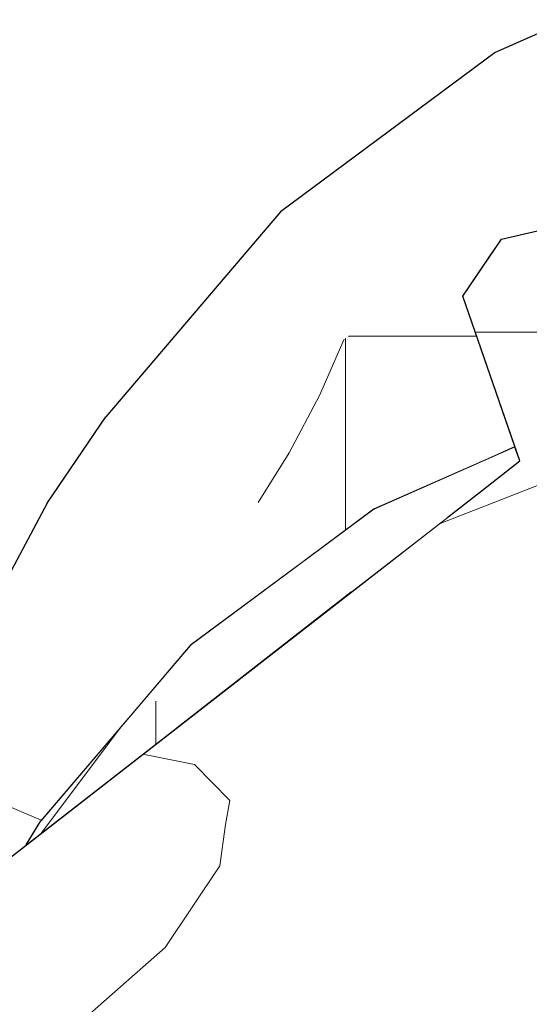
# Model space of a CAD drawing. Header units: millimetres. Extents: x -36478 to 31050, y -14815 to 11827.
# Tile 264 of 656: x -15174 to -15138, y 10335 to 10404. Entities that reach past the tile are written whole.
import ezdxf

# ---------------------------------------------------------------- set-up
doc = ezdxf.new("R2010")
doc.units = ezdxf.units.MM
doc.header["$MEASUREMENT"] = 0
doc.linetypes.add('Wipeout_Contour', pattern=[1000, 0, -1000])
doc.layers.add('Nové_Konstrukce - krov', color=7, linetype='Continuous')
doc.layers.add('Nové_Výplně - Povrchové', color=7, linetype='Continuous')

# ---------------------------------------------------------------- blocks, each defined once
blk = doc.blocks.new('*X795')
at = {"layer": 'Nové_Výplně - Povrchové', "color": 21, "linetype": 'Continuous', "lineweight": 20, "true_color": 0xffaaaa}
blk.add_line((-15172.625, 10347.712), (-15177.773, 10349.891), dxfattribs=at)
blk = doc.blocks.new('výplň_397_1', base_point=(0, 0))
at = {"color": 254, "linetype": 'Wipeout_Contour', "lineweight": 0, "ltscale": 110203.304325}
blk.add_wipeout([(-15171.525, 10361.631), (-15180.048, 10345.616), (-15177.53, 10342.987), (-15173.68, 10345.982), (-15172.664, 10347.667), (-15166.576, 10354.803)], dxfattribs=at).dxf.layer = 'Nové_Výplně - Povrchové'
at = {"layer": 'Nové_Výplně - Povrchové', "color": 21, "linetype": 'Continuous', "lineweight": 20, "true_color": 0xffaaaa}
blk.add_blockref('*X795', (0, 0), dxfattribs=at)
blk = doc.blocks.new('*X797')
at = {"layer": 'Nové_Výplně - Povrchové', "color": 21, "linetype": 'Continuous', "lineweight": 20, "true_color": 0xffaaaa}
for p, q in [((-15177.926, 10350.178), (-15179.296, 10356.743)), ((-15177.773, 10349.891), (-15177.926, 10350.178))]:
    blk.add_line(p, q, dxfattribs=at)
blk = doc.blocks.new('výplň_398_1', base_point=(0, 0))
at = {"color": 254, "linetype": 'Wipeout_Contour', "lineweight": 0, "ltscale": 73495.455843}
blk.add_wipeout([(-15181.219, 10353.128), (-15180.048, 10345.616), (-15171.525, 10361.631), (-15172.22, 10370.038)], dxfattribs=at).dxf.layer = 'Nové_Výplně - Povrchové'
at = {"layer": 'Nové_Výplně - Povrchové', "color": 21, "linetype": 'Continuous', "lineweight": 20, "true_color": 0xffaaaa}
blk.add_blockref('*X797', (0, 0), dxfattribs=at)
blk = doc.blocks.new('výplň_399_1', base_point=(0, 0))
at = {"color": 254, "linetype": 'Wipeout_Contour', "lineweight": 0, "ltscale": 91830.816693}
blk.add_wipeout([(-15160.059, 10375.069), (-15171.525, 10361.631), (-15166.576, 10354.803), (-15162.134, 10360.008), (-15154.838, 10365.433)], dxfattribs=at).dxf.layer = 'Nové_Výplně - Povrchové'
blk = doc.blocks.new('výplň_400_1', base_point=(0, 0))
at = {"color": 254, "linetype": 'Wipeout_Contour', "lineweight": 0, "ltscale": 73506.167036}
blk.add_wipeout([(-15168.084, 10376.096), (-15172.22, 10370.038), (-15160.114, 10384.228), (-15155.774, 10390.524)], dxfattribs=at).dxf.layer = 'Nové_Výplně - Povrchové'
blk = doc.blocks.new('výplň_401_1', base_point=(0, 0))
at = {"color": 254, "linetype": 'Wipeout_Contour', "lineweight": 0, "ltscale": 73490.086239}
blk.add_wipeout([(-15140.679, 10401.747), (-15155.774, 10390.524), (-15160.114, 10384.228), (-15145.268, 10395.265)], dxfattribs=at).dxf.layer = 'Nové_Výplně - Povrchové'
blk = doc.blocks.new('výplň_402_1', base_point=(0, 0))
at = {"color": 254, "linetype": 'Wipeout_Contour', "lineweight": 0, "ltscale": 73495.688856}
blk.add_wipeout([(-15172.22, 10370.038), (-15171.525, 10361.631), (-15160.059, 10375.069), (-15160.114, 10384.228)], dxfattribs=at).dxf.layer = 'Nové_Výplně - Povrchové'
blk = doc.blocks.new('*X807')
at = {"layer": 'Nové_Výplně - Povrchové', "color": 21, "linetype": 'Continuous', "lineweight": 20, "true_color": 0xffaaaa}
for p, q in [((-15151.314, 10381.571), (-15153.045, 10377.61)), ((-15151.221, 10381.64), (-15151.221, 10368.122)), ((-15151.028, 10381.784), (-15144.557, 10381.784)), ((-15153.045, 10377.61), (-15155.166, 10373.58)), ((-15155.166, 10373.58), (-15157.351, 10370.071))]:
    blk.add_line(p, q, dxfattribs=at)
blk = doc.blocks.new('výplň_403_1', base_point=(0, 0))
at = {"color": 254, "linetype": 'Wipeout_Contour', "lineweight": 0, "ltscale": 91807.441375}
blk.add_wipeout([(-15160.059, 10375.069), (-15154.838, 10365.433), (-15149.223, 10369.608), (-15141.221, 10373.133), (-15145.999, 10385.523)], dxfattribs=at).dxf.layer = 'Nové_Výplně - Povrchové'
at = {"layer": 'Nové_Výplně - Povrchové', "color": 21, "linetype": 'Continuous', "lineweight": 20, "true_color": 0xffaaaa}
blk.add_blockref('*X807', (0, 0), dxfattribs=at)
blk = doc.blocks.new('výplň_404_1', base_point=(0, 0))
at = {"color": 254, "linetype": 'Wipeout_Contour', "lineweight": 0, "ltscale": 73480.056452}
blk.add_wipeout([(-15160.114, 10384.228), (-15160.059, 10375.069), (-15145.999, 10385.523), (-15145.268, 10395.265)], dxfattribs=at).dxf.layer = 'Nové_Výplně - Povrchové'
blk = doc.blocks.new('výplň_405_1', base_point=(0, 0))
at = {"color": 254, "linetype": 'Wipeout_Contour', "lineweight": 0, "ltscale": 146894.170035}
blk.add_wipeout([(-15145.999, 10385.523), (-15140.777, 10387.823), (-15140.24, 10388.622), (-15137.597, 10389.225), (-15132.353, 10391.535), (-15132.419, 10391.673), (-15134.453, 10400.031), (-15145.268, 10395.265)], dxfattribs=at).dxf.layer = 'Nové_Výplně - Povrchové'
blk = doc.blocks.new('*X815')
at = {"layer": 'Nové_Výplně - Povrchové', "color": 21, "linetype": 'Continuous', "lineweight": 20, "true_color": 0xffaaaa}
blk.add_line((-15144.557, 10381.784), (-15141.981, 10381.784), dxfattribs=at)
blk = doc.blocks.new('výplň_407_1', base_point=(0, 0))
at = {"color": 254, "linetype": 'Wipeout_Contour', "lineweight": 0, "ltscale": 91794.667717}
blk.add_wipeout([(-15140.777, 10387.823), (-15145.999, 10385.523), (-15141.221, 10373.133), (-15139.286, 10373.986), (-15142.951, 10384.59)], dxfattribs=at).dxf.layer = 'Nové_Výplně - Povrchové'
at = {"layer": 'Nové_Výplně - Povrchové', "color": 21, "linetype": 'Continuous', "lineweight": 20, "true_color": 0xffaaaa}
blk.add_blockref('*X815', (0, 0), dxfattribs=at)
blk = doc.blocks.new('výplň_409_1', base_point=(0, 0))
at = {"color": 254, "linetype": 'Wipeout_Contour', "lineweight": 0, "ltscale": 73469.206745}
blk.add_wipeout([(-15140.679, 10401.747), (-15145.268, 10395.265), (-15134.453, 10400.031), (-15135.433, 10404.058)], dxfattribs=at).dxf.layer = 'Nové_Výplně - Povrchové'
blk = doc.blocks.new('*X903')
at = {"layer": 'Nové_Výplně - Povrchové', "color": 21, "linetype": 'Continuous', "lineweight": 20, "true_color": 0xffaaaa}
blk.add_line((-15166.957, 10354.356), (-15172.598, 10346.823), dxfattribs=at)
blk = doc.blocks.new('výplň_451_1', base_point=(0, 0))
at = {"color": 254, "linetype": 'Wipeout_Contour', "lineweight": 0, "ltscale": 91821.249509}
blk.add_wipeout([(-15173.68, 10345.982), (-15172.214, 10347.122), (-15164.478, 10356.189), (-15162.134, 10360.008), (-15172.664, 10347.667)], dxfattribs=at).dxf.layer = 'Nové_Výplně - Povrchové'
at = {"layer": 'Nové_Výplně - Povrchové', "color": 21, "linetype": 'Continuous', "lineweight": 20, "true_color": 0xffaaaa}
blk.add_blockref('*X903', (0, 0), dxfattribs=at)
blk = doc.blocks.new('*X905')
at = {"layer": 'Nové_Výplně - Povrchové', "color": 21, "linetype": 'Continuous', "lineweight": 20, "true_color": 0xffaaaa}
blk.add_line((-15164.562, 10356.091), (-15164.562, 10353.074), dxfattribs=at)
blk = doc.blocks.new('výplň_452_1', base_point=(0, 0))
at = {"color": 254, "linetype": 'Wipeout_Contour', "lineweight": 0, "ltscale": 55089.481539}
blk.add_wipeout([(-15164.478, 10356.189), (-15172.214, 10347.122), (-15163.116, 10354.198)], dxfattribs=at).dxf.layer = 'Nové_Výplně - Povrchové'
at = {"layer": 'Nové_Výplně - Povrchové', "color": 21, "linetype": 'Continuous', "lineweight": 20, "true_color": 0xffaaaa}
blk.add_blockref('*X905', (0, 0), dxfattribs=at)
blk = doc.blocks.new('výplň_453_1', base_point=(0, 0))
at = {"color": 254, "linetype": 'Wipeout_Contour', "lineweight": 0, "ltscale": 73443.348249}
blk.add_wipeout([(-15149.223, 10369.608), (-15162.134, 10360.008), (-15164.478, 10356.189), (-15151.737, 10365.662)], dxfattribs=at).dxf.layer = 'Nové_Výplně - Povrchové'
blk = doc.blocks.new('výplň_454_1', base_point=(0, 0))
at = {"color": 254, "linetype": 'Wipeout_Contour', "lineweight": 0, "ltscale": 73438.932538}
blk.add_wipeout([(-15151.737, 10365.662), (-15164.478, 10356.189), (-15163.116, 10354.198), (-15150.79, 10363.785)], dxfattribs=at).dxf.layer = 'Nové_Výplně - Povrchové'
blk = doc.blocks.new('výplň_455_1', base_point=(0, 0))
at = {"color": 254, "linetype": 'Wipeout_Contour', "lineweight": 0, "ltscale": 110127.970538}
blk.add_wipeout([(-15149.223, 10369.608), (-15151.737, 10365.662), (-15143.986, 10369.077), (-15141.575, 10370.952), (-15138.945, 10372.998), (-15139.286, 10373.986)], dxfattribs=at).dxf.layer = 'Nové_Výplně - Povrchové'
blk = doc.blocks.new('výplň_456_1', base_point=(0, 0))
at = {"color": 254, "linetype": 'Wipeout_Contour', "lineweight": 0, "ltscale": 55067.780363}
blk.add_wipeout([(-15143.986, 10369.077), (-15151.737, 10365.662), (-15150.79, 10363.785)], dxfattribs=at).dxf.layer = 'Nové_Výplně - Povrchové'
blk = doc.blocks.new('*X915')
at = {"layer": 'Nové_Výplně - Povrchové', "linetype": 'Continuous', "lineweight": 20, "true_color": 0xffaaaa}
blk.add_hatch(color=21, dxfattribs=at).paths.add_polyline_path([(-15118.245, 10393.18), (-15136.368, 10389.505), (-15140.24, 10388.622), (-15121.878, 10392.346)])
blk = doc.blocks.new('výplň_457_1', base_point=(0, 0))
at = {"color": 254, "linetype": 'Wipeout_Contour', "lineweight": 0, "ltscale": 73415.359643}
blk.add_wipeout([(-15118.245, 10393.18), (-15136.368, 10389.505), (-15140.24, 10388.622), (-15121.878, 10392.346)], dxfattribs=at).dxf.layer = 'Nové_Výplně - Povrchové'
at = {"layer": 'Nové_Výplně - Povrchové', "color": 21, "linetype": 'Continuous', "lineweight": 20, "true_color": 0xffaaaa}
blk.add_blockref('*X915', (0, 0), dxfattribs=at)
blk = doc.blocks.new('výplň_470_1', base_point=(0, 0))
at = {"color": 254, "linetype": 'Wipeout_Contour', "lineweight": 0, "ltscale": 91444.514464}
blk.add_wipeout([(-15058.402, 10344.183), (-15184.757, 10245.907), (-15175.479, 10238.86), (-15171.067, 10234.428), (-15044.009, 10333.251)], dxfattribs=at).dxf.layer = 'Nové_Výplně - Povrchové'
blk = doc.blocks.new('*X945')
at = {"layer": 'Nové_Výplně - Povrchové', "color": 21, "linetype": 'Continuous', "lineweight": 20, "true_color": 0xffaaaa}
for p, q in [((-15121.716, 10345.915), (-15117.419, 10343.111)), ((-15117.419, 10343.111), (-15111.857, 10342.556)), ((-15146.719, 10326.468), (-15150.587, 10312.433)), ((-15178.005, 10302.135), (-15179.251, 10297.61)), ((-15179.389, 10297.11), (-15181.872, 10288.1))]:
    blk.add_line(p, q, dxfattribs=at)
blk = doc.blocks.new('výplň_472_1', base_point=(0, 0))
at = {"color": 254, "linetype": 'Wipeout_Contour', "lineweight": 0, "ltscale": 274757.741628}
blk.add_wipeout([(-15222.421, 10267.588), (-15215.406, 10265.021), (-15213.149, 10263.773), (-15086.896, 10361.97), (-15085.816, 10372.142), (-15082.42, 10376.174), (-15079.306, 10377.057), (-15075.721, 10375.745), (-15075.678, 10379.225), (-15075.155, 10382.128), (-15077.943, 10379.96), (-15079.153, 10389.505), (-15082.267, 10388.622), (-15085.663, 10384.59), (-15086.894, 10372.998)], dxfattribs=at).dxf.layer = 'Nové_Výplně - Povrchové'
at = {"layer": 'Nové_Výplně - Povrchové', "color": 21, "linetype": 'Continuous', "lineweight": 20, "true_color": 0xffaaaa}
blk.add_blockref('*X945', (0, 0), dxfattribs=at)
blk = doc.blocks.new('výplň_474_1', base_point=(0, 0))
at = {"color": 254, "linetype": 'Wipeout_Contour', "lineweight": 0, "ltscale": 109867.975118}
blk.add_wipeout([(-15073.78, 10352.687), (-15198.508, 10255.677), (-15195.427, 10253.973), (-15193.347, 10252.431), (-15184.757, 10245.907), (-15058.402, 10344.183)], dxfattribs=at).dxf.layer = 'Nové_Výplně - Povrchové'
blk = doc.blocks.new('výplň_490_1', base_point=(0, 0))
at = {"color": 254, "linetype": 'Wipeout_Contour', "lineweight": 0, "ltscale": 73309.390236}
blk.add_wipeout([(-15213.149, 10263.773), (-15212.17, 10263.232), (-15089.677, 10358.504), (-15091.029, 10358.755)], dxfattribs=at).dxf.layer = 'Nové_Výplně - Povrchové'
blk = doc.blocks.new('*X983')
at = {"layer": 'Nové_Výplně - Povrchové', "color": 21, "linetype": 'Continuous', "lineweight": 20, "true_color": 0xffaaaa}
blk.add_line((-15131.858, 10386.839), (-15122.633, 10392.193), dxfattribs=at)
blk = doc.blocks.new('výplň_491_1', base_point=(0, 0))
at = {"color": 254, "linetype": 'Wipeout_Contour', "lineweight": 0, "ltscale": 73420.606635}
blk.add_wipeout([(-15140.24, 10388.622), (-15142.951, 10384.59), (-15124.806, 10388.27), (-15121.878, 10392.346)], dxfattribs=at).dxf.layer = 'Nové_Výplně - Povrchové'
at = {"layer": 'Nové_Výplně - Povrchové', "color": 21, "linetype": 'Continuous', "lineweight": 20, "true_color": 0xffaaaa}
blk.add_blockref('*X983', (0, 0), dxfattribs=at)
blk = doc.blocks.new('*X991')
at = {"layer": 'Nové_Výplně - Povrchové', "color": 21, "linetype": 'Continuous', "lineweight": 20, "true_color": 0xffaaaa}
for p, q in [((-15142.082, 10382.075), (-15140.544, 10382.075)), ((-15140.544, 10382.075), (-15123.586, 10382.075))]:
    blk.add_line(p, q, dxfattribs=at)
blk = doc.blocks.new('výplň_495_1', base_point=(0, 0))
at = {"color": 254, "linetype": 'Wipeout_Contour', "lineweight": 0, "ltscale": 73402.187237}
blk.add_wipeout([(-15138.945, 10372.998), (-15122.458, 10376.342), (-15124.806, 10388.27), (-15142.951, 10384.59)], dxfattribs=at).dxf.layer = 'Nové_Výplně - Povrchové'
at = {"layer": 'Nové_Výplně - Povrchové', "color": 21, "linetype": 'Continuous', "lineweight": 20, "true_color": 0xffaaaa}
blk.add_blockref('*X991', (0, 0), dxfattribs=at)
blk = doc.blocks.new('*X995')
at = {"layer": 'Nové_Výplně - Povrchové', "color": 21, "linetype": 'Continuous', "lineweight": 20, "true_color": 0xffaaaa}
for p, q in [((-15144.67, 10368.545), (-15135.273, 10372.23)), ((-15161.836, 10351.638), (-15165.484, 10352.356)), ((-15159.341, 10349.107), (-15161.836, 10351.638)), ((-15159.652, 10347.413), (-15159.341, 10349.107))]:
    blk.add_line(p, q, dxfattribs=at)
blk = doc.blocks.new('výplň_497_1', base_point=(0, 0))
at = {"color": 254, "linetype": 'Wipeout_Contour', "lineweight": 0, "ltscale": 73473.811923}
blk.add_wipeout([(-15141.575, 10370.952), (-15248.944, 10287.443), (-15239.102, 10285.619), (-15125.088, 10374.296)], dxfattribs=at).dxf.layer = 'Nové_Výplně - Povrchové'
at = {"layer": 'Nové_Výplně - Povrchové', "color": 21, "linetype": 'Continuous', "lineweight": 20, "true_color": 0xffaaaa}
blk.add_blockref('*X995', (0, 0), dxfattribs=at)
blk = doc.blocks.new('*X997')
at = {"layer": 'Nové_Výplně - Povrchové', "color": 21, "linetype": 'Continuous', "lineweight": 20, "true_color": 0xffaaaa}
blk.add_line((-15135.273, 10372.23), (-15127.287, 10375.362), dxfattribs=at)
blk = doc.blocks.new('výplň_498_1', base_point=(0, 0))
at = {"color": 254, "linetype": 'Wipeout_Contour', "lineweight": 0, "ltscale": 73385.61287}
blk.add_wipeout([(-15122.458, 10376.342), (-15138.945, 10372.998), (-15141.575, 10370.952), (-15125.088, 10374.296)], dxfattribs=at).dxf.layer = 'Nové_Výplně - Povrchové'
at = {"layer": 'Nové_Výplně - Povrchové', "color": 21, "linetype": 'Continuous', "lineweight": 20, "true_color": 0xffaaaa}
blk.add_blockref('*X997', (0, 0), dxfattribs=at)
blk = doc.blocks.new('*X999')
at = {"layer": 'Nové_Výplně - Povrchové', "color": 21, "linetype": 'Continuous', "lineweight": 20, "true_color": 0xffaaaa}
for p, q in [((-15160.045, 10344.505), (-15159.652, 10347.413)), ((-15163.912, 10338.751), (-15160.045, 10344.505)), ((-15170.745, 10332.742), (-15163.912, 10338.751)), ((-15173.507, 10330.814), (-15170.745, 10332.742)), ((-15176.524, 10328.901), (-15173.507, 10330.814)), ((-15179.779, 10327.014), (-15176.524, 10328.901)), ((-15183.257, 10325.163), (-15179.779, 10327.014)), ((-15196.265, 10318.936), (-15171.303, 10324.719)), ((-15186.939, 10323.356), (-15183.257, 10325.163)), ((-15190.805, 10321.604), (-15186.939, 10323.356)), ((-15194.836, 10319.916), (-15190.805, 10321.604)), ((-15195.174, 10319.785), (-15194.836, 10319.916)), ((-15199.009, 10316.802), (-15199.009, 10309.758)), ((-15199.009, 10309.758), (-15199.009, 10303.169)), ((-15227.551, 10294.603), (-15202.588, 10300.386))]:
    blk.add_line(p, q, dxfattribs=at)
blk = doc.blocks.new('výplň_499_1', base_point=(0, 0))
at = {"color": 254, "linetype": 'Wipeout_Contour', "lineweight": 0, "ltscale": 110186.74789}
blk.add_wipeout([(-15239.102, 10285.619), (-15235.905, 10285.026), (-15232.019, 10282.657), (-15230.884, 10278.378), (-15107.56, 10374.296), (-15125.088, 10374.296)], dxfattribs=at).dxf.layer = 'Nové_Výplně - Povrchové'
at = {"layer": 'Nové_Výplně - Povrchové', "color": 21, "linetype": 'Continuous', "lineweight": 20, "true_color": 0xffaaaa}
blk.add_blockref('*X999', (0, 0), dxfattribs=at)
blk = doc.blocks.new('výplň_501_1', base_point=(0, 0))
at = {"color": 254, "linetype": 'Wipeout_Contour', "lineweight": 0, "ltscale": 73275.068508}
blk.add_wipeout([(-15089.677, 10358.504), (-15212.17, 10263.232), (-15198.508, 10255.677), (-15073.78, 10352.687)], dxfattribs=at).dxf.layer = 'Nové_Výplně - Povrchové'
blk = doc.blocks.new('výplň_502_1', base_point=(0, 0))
at = {"color": 254, "linetype": 'Wipeout_Contour', "lineweight": 0, "ltscale": 110108.183564}
blk.add_wipeout([(-15230.884, 10278.378), (-15229.227, 10272.128), (-15227.994, 10269.628), (-15222.421, 10267.588), (-15089.524, 10370.952), (-15107.56, 10374.296)], dxfattribs=at).dxf.layer = 'Nové_Výplně - Povrchové'

msp = doc.modelspace()

# ---------------------------------------------------------------- block references
at = {"layer": 'Nové_Výplně - Povrchové', "color": 21, "linetype": 'Continuous', "lineweight": 20, "true_color": 0xffaaaa}
msp.add_blockref('výplň_397_1', (0, 0), dxfattribs=at)

# ---------------------------------------------------------------- next in the draw order: block references
for name in ['výplň_398_1', 'výplň_470_1']:
    msp.add_blockref(name, (0, 0), dxfattribs=at)

# ---------------------------------------------------------------- next in the draw order: block references
msp.add_blockref('výplň_399_1', (0, 0), dxfattribs=at)

# ---------------------------------------------------------------- next in the draw order: block references
for name in ['výplň_400_1', 'výplň_451_1']:
    msp.add_blockref(name, (0, 0), dxfattribs=at)

# ---------------------------------------------------------------- next in the draw order: block references
for name in ['výplň_401_1', 'výplň_452_1']:
    msp.add_blockref(name, (0, 0), dxfattribs=at)

# ---------------------------------------------------------------- next in the draw order: block references
msp.add_blockref('výplň_402_1', (0, 0), dxfattribs=at)

# ---------------------------------------------------------------- next in the draw order: block references
msp.add_blockref('výplň_403_1', (0, 0), dxfattribs=at)

# ---------------------------------------------------------------- next in the draw order: block references
for name in ['výplň_404_1', 'výplň_453_1']:
    msp.add_blockref(name, (0, 0), dxfattribs=at)

# ---------------------------------------------------------------- next in the draw order: block references
for name in ['výplň_405_1', 'výplň_454_1']:
    msp.add_blockref(name, (0, 0), dxfattribs=at)

# ---------------------------------------------------------------- next in the draw order: block references
for name in ['výplň_409_1', 'výplň_457_1', 'výplň_407_1']:
    msp.add_blockref(name, (0, 0), dxfattribs=at)

# ---------------------------------------------------------------- next in the draw order: linework, layer by layer
at = {"layer": 'Nové_Konstrukce - krov', "color": 1, "linetype": 'Continuous', "lineweight": 25}
msp.add_line((-15135.433, 10404.058), (-15140.679, 10401.747), dxfattribs=at)

# ---------------------------------------------------------------- next in the draw order: block references
at = {"layer": 'Nové_Výplně - Povrchové', "color": 21, "linetype": 'Continuous', "lineweight": 20, "true_color": 0xffaaaa}
msp.add_blockref('výplň_455_1', (0, 0), dxfattribs=at)

# ---------------------------------------------------------------- next in the draw order: block references
msp.add_blockref('výplň_456_1', (0, 0), dxfattribs=at)

# ---------------------------------------------------------------- next in the draw order: block references
msp.add_blockref('výplň_472_1', (0, 0), dxfattribs=at)

# ---------------------------------------------------------------- next in the draw order: linework, layer by layer
at = {"layer": 'Nové_Konstrukce - krov', "color": 1, "linetype": 'Continuous', "lineweight": 25}
msp.add_line((-15155.774, 10390.524), (-15168.084, 10376.096), dxfattribs=at)

# ---------------------------------------------------------------- next in the draw order: block references
at = {"layer": 'Nové_Výplně - Povrchové', "color": 21, "linetype": 'Continuous', "lineweight": 20, "true_color": 0xffaaaa}
for name in ['výplň_491_1', 'výplň_474_1']:
    msp.add_blockref(name, (0, 0), dxfattribs=at)

# ---------------------------------------------------------------- next in the draw order: linework, layer by layer
at = {"layer": 'Nové_Konstrukce - krov', "color": 1, "linetype": 'Continuous', "lineweight": 25}
for p, q in [((-15140.679, 10401.747), (-15155.774, 10390.524)), ((-15140.24, 10388.622), (-15136.368, 10389.505))]:
    msp.add_line(p, q, dxfattribs=at)

# ---------------------------------------------------------------- next in the draw order: block references
at = {"layer": 'Nové_Výplně - Povrchové', "color": 21, "linetype": 'Continuous', "lineweight": 20, "true_color": 0xffaaaa}
for name in ['výplň_495_1', 'výplň_490_1']:
    msp.add_blockref(name, (0, 0), dxfattribs=at)

# ---------------------------------------------------------------- next in the draw order: linework, layer by layer
at = {"layer": 'Nové_Konstrukce - krov', "color": 1, "linetype": 'Continuous', "lineweight": 25}
msp.add_line((-15142.951, 10384.59), (-15140.24, 10388.622), dxfattribs=at)

# ---------------------------------------------------------------- next in the draw order: block references
at = {"layer": 'Nové_Výplně - Povrchové', "color": 21, "linetype": 'Continuous', "lineweight": 20, "true_color": 0xffaaaa}
msp.add_blockref('výplň_497_1', (0, 0), dxfattribs=at)

# ---------------------------------------------------------------- next in the draw order: block references
msp.add_blockref('výplň_498_1', (0, 0), dxfattribs=at)

# ---------------------------------------------------------------- next in the draw order: block references
msp.add_blockref('výplň_499_1', (0, 0), dxfattribs=at)

# ---------------------------------------------------------------- next in the draw order: block references
msp.add_blockref('výplň_501_1', (0, 0), dxfattribs=at)

# ---------------------------------------------------------------- next in the draw order: block references
msp.add_blockref('výplň_502_1', (0, 0), dxfattribs=at)

# ---------------------------------------------------------------- next in the draw order: linework, layer by layer
at = {"layer": 'Nové_Konstrukce - krov', "color": 1, "linetype": 'Continuous', "lineweight": 25}
for p, q in [((-15138.945, 10372.998), (-15142.951, 10384.59)), ((-15172.22, 10370.038), (-15168.084, 10376.096)), ((-15139.286, 10373.986), (-15149.223, 10369.608)), ((-15141.575, 10370.952), (-15138.945, 10372.998)), ((-15248.944, 10287.443), (-15141.575, 10370.952)), ((-15172.22, 10370.038), (-15181.219, 10353.128)), ((-15149.223, 10369.608), (-15162.134, 10360.008)), ((-15162.134, 10360.008), (-15172.664, 10347.667)), ((-15173.68, 10345.982), (-15172.664, 10347.667))]:
    msp.add_line(p, q, dxfattribs=at)

doc.saveas('drawing.dxf')
